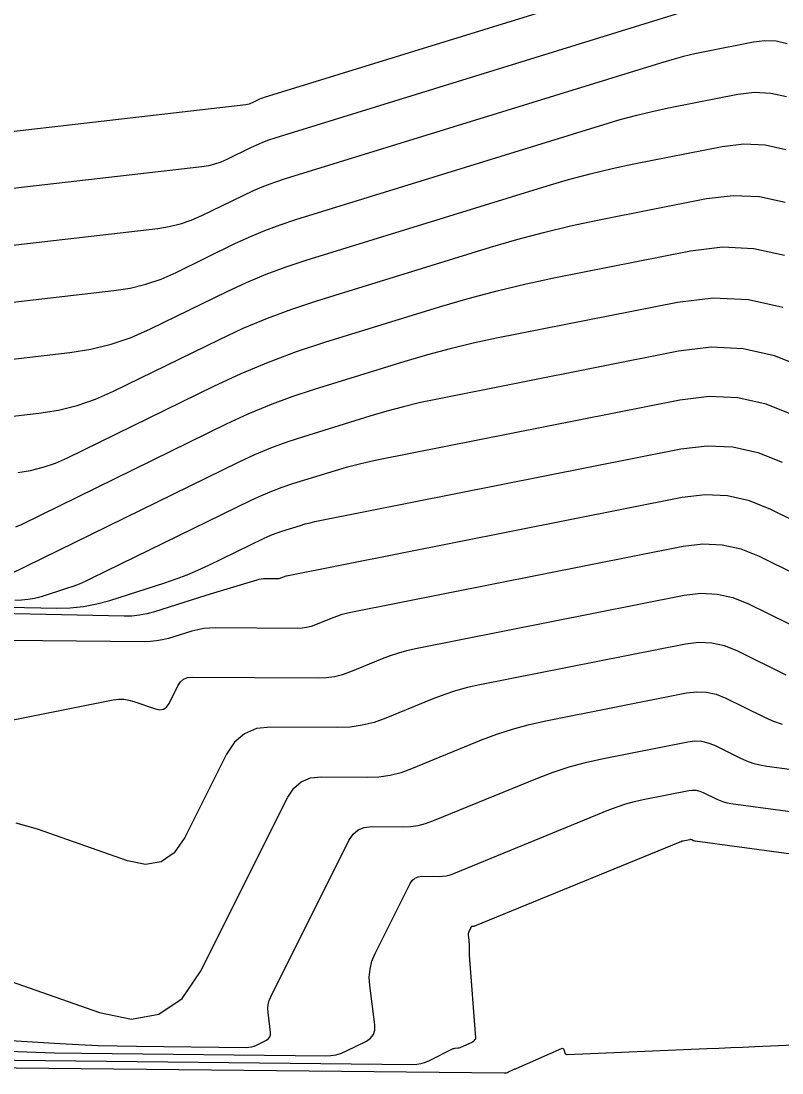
# Model space of a CAD drawing. Extents: x 1768942 to 1774819, y 723037 to 732099.
# Drawn here: x 1770542.71 to 1770564.04, y 731446.4 to 731475.88 of the extents above; entities that cross this region are included whole.
import ezdxf

# ---------------------------------------------------------------- set-up
doc = ezdxf.new("R2010")
doc.units = 0
doc.layers.add('R_Contours', color=7, linetype='Continuous')

msp = doc.modelspace()

# ---------------------------------------------------------------- linework, layer by layer
at = {"layer": 'R_Contours'}
for points in [[(1770563.81, 731478.147), (1770549.526, 731473.738), (1770549.482, 731473.724), (1770549.439, 731473.707), (1770549.396, 731473.689), (1770549.354, 731473.67), (1770549.187, 731473.588), (1770549.145, 731473.57), (1770549.102, 731473.555), (1770549.057, 731473.544), (1770549.012, 731473.537), (1770537.652, 731472.23), (1770537.568, 731472.224), (1770537.485, 731472.224), (1770537.402, 731472.229), (1770537.319, 731472.242), (1770536.989, 731472.302), (1770536.907, 731472.319), (1770536.825, 731472.337), (1770536.743, 731472.358), (1770536.663, 731472.381), (1770526.844, 731475.32), (1770525.605, 731475.776), (1770525.213, 731476.148)], [(1770562.221, 731476.426), (1770549.821, 731472.598), (1770549.646, 731472.541), (1770549.474, 731472.476), (1770549.305, 731472.405), (1770549.138, 731472.328), (1770548.476, 731472.004), (1770548.308, 731471.93), (1770548.136, 731471.872), (1770547.96, 731471.828), (1770547.779, 731471.8), (1770538.397, 731470.721)], [(1770564.185, 731475.247), (1770563.875, 731475.315), (1770563.559, 731475.33), (1770563.235, 731475.292), (1770561.925, 731475.032), (1770561.598, 731474.962), (1770561.274, 731474.885), (1770560.952, 731474.799), (1770560.631, 731474.705), (1770550.115, 731471.459), (1770549.81, 731471.358), (1770549.509, 731471.246), (1770549.213, 731471.121), (1770548.922, 731470.986), (1770547.765, 731470.419), (1770547.472, 731470.291), (1770547.171, 731470.189), (1770546.863, 731470.113), (1770546.547, 731470.063), (1770539.143, 731469.211)], [(1770539.889, 731467.702), (1770545.314, 731468.326), (1770545.766, 731468.397), (1770546.206, 731468.505), (1770546.635, 731468.652), (1770547.054, 731468.835), (1770548.705, 731469.644), (1770549.122, 731469.838), (1770549.544, 731470.015), (1770549.974, 731470.175), (1770550.41, 731470.319), (1770559.042, 731472.983), (1770559.504, 731473.119), (1770559.968, 731473.243), (1770560.436, 731473.355), (1770560.906, 731473.455), (1770562.795, 731473.83), (1770563.262, 731473.885), (1770563.719, 731473.864), (1770564.166, 731473.765)], [(1770540.635, 731466.192), (1770544.082, 731466.589), (1770544.668, 731466.681), (1770545.241, 731466.822), (1770545.799, 731467.012), (1770546.343, 731467.251), (1770548.489, 731468.302), (1770549.03, 731468.554), (1770549.58, 731468.784), (1770550.138, 731468.993), (1770550.704, 731469.18), (1770557.453, 731471.262), (1770558.056, 731471.44), (1770558.662, 731471.602), (1770559.273, 731471.748), (1770559.888, 731471.878), (1770562.355, 731472.368), (1770562.966, 731472.44), (1770563.562, 731472.412), (1770564.146, 731472.284)], [(1770541.021, 731464.641), (1770543.214, 731464.893), (1770543.756, 731464.979), (1770544.284, 731465.109), (1770544.8, 731465.285), (1770545.302, 731465.505), (1770548.273, 731466.96), (1770548.939, 731467.27), (1770549.615, 731467.553), (1770550.302, 731467.81), (1770550.999, 731468.04), (1770555.863, 731469.541), (1770556.608, 731469.761), (1770557.357, 731469.96), (1770558.111, 731470.141), (1770558.87, 731470.302), (1770561.916, 731470.906), (1770562.669, 731470.995), (1770563.406, 731470.961), (1770564.126, 731470.802)], [(1770542.617, 731463.229), (1770542.98, 731463.287), (1770543.334, 731463.374), (1770543.68, 731463.492), (1770544.016, 731463.639), (1770548.118, 731465.647), (1770548.877, 731466.001), (1770549.649, 731466.325), (1770550.433, 731466.618), (1770551.229, 731466.88), (1770554.436, 731467.87), (1770555.24, 731468.107), (1770556.05, 731468.323), (1770556.865, 731468.518), (1770557.685, 731468.692), (1770561.476, 731469.444), (1770562.373, 731469.55), (1770563.249, 731469.509), (1770564.107, 731469.321)], [(1770564.056, 731467.858), (1770563.094, 731468.069), (1770562.111, 731468.115), (1770561.107, 731467.996), (1770556.034, 731466.99), (1770555.385, 731466.852), (1770554.74, 731466.698), (1770554.099, 731466.527), (1770553.463, 731466.339), (1770550.925, 731465.556), (1770550.296, 731465.348), (1770549.675, 731465.116), (1770549.065, 731464.861), (1770548.464, 731464.581), (1770542.731, 731461.774), (1770542.56, 731461.699)], [(1770564.678, 731466.16), (1770563.823, 731466.502), (1770562.948, 731466.695), (1770562.053, 731466.737), (1770561.139, 731466.628), (1770554.383, 731465.287), (1770553.905, 731465.186), (1770553.43, 731465.072), (1770552.959, 731464.947), (1770552.49, 731464.809), (1770550.622, 731464.232), (1770550.158, 731464.079), (1770549.702, 731463.908), (1770549.252, 731463.72), (1770548.81, 731463.514), (1770541.445, 731459.908)], [(1770564.361, 731464.838), (1770563.59, 731465.147), (1770562.802, 731465.32), (1770561.995, 731465.358), (1770561.171, 731465.26), (1770552.732, 731463.585), (1770552.425, 731463.52), (1770552.121, 731463.447), (1770551.818, 731463.366), (1770551.517, 731463.278), (1770550.318, 731462.908), (1770550.021, 731462.81), (1770549.728, 731462.7), (1770549.439, 731462.579), (1770549.155, 731462.447), (1770544.677, 731460.254), (1770544.508, 731460.175), (1770544.336, 731460.102), (1770544.161, 731460.036), (1770543.984, 731459.976), (1770543.271, 731459.748), (1770543.091, 731459.699), (1770542.91, 731459.665), (1770542.726, 731459.646), (1770542.54, 731459.642)], [(1770535.141, 731459.608), (1770543.713, 731459.429), (1770544.091, 731459.437), (1770544.465, 731459.475), (1770544.834, 731459.545), (1770545.199, 731459.645), (1770546.745, 731460.138), (1770547.058, 731460.244), (1770547.366, 731460.361), (1770547.67, 731460.49), (1770547.969, 731460.63), (1770549.501, 731461.38), (1770549.627, 731461.438), (1770549.754, 731461.492), (1770549.884, 731461.54), (1770550.015, 731461.584), (1770550.544, 731461.747), (1770550.677, 731461.786), (1770550.811, 731461.822), (1770550.945, 731461.854), (1770551.081, 731461.883), (1770561.203, 731463.892), (1770561.937, 731463.979), (1770562.655, 731463.945), (1770563.358, 731463.791), (1770564.044, 731463.516)], [(1770566.283, 731460.93), (1770563.727, 731462.194), (1770563.125, 731462.435), (1770562.509, 731462.57), (1770561.879, 731462.6), (1770561.235, 731462.524), (1770550.152, 731460.324), (1770550.13, 731460.319), (1770550.108, 731460.313), (1770550.086, 731460.306), (1770550.065, 731460.298), (1770549.981, 731460.263), (1770549.959, 731460.255), (1770549.937, 731460.25), (1770549.915, 731460.247), (1770549.893, 731460.246), (1770549.563, 731460.248), (1770549.501, 731460.247), (1770549.44, 731460.24), (1770549.379, 731460.229), (1770549.319, 731460.213), (1770548.101, 731459.845), (1770547.894, 731459.782), (1770547.687, 731459.718), (1770547.48, 731459.654), (1770547.273, 731459.588), (1770546.447, 731459.325), (1770546.239, 731459.267), (1770546.029, 731459.228), (1770545.816, 731459.206), (1770545.6, 731459.202), (1770540.331, 731459.312)], [(1770565.457, 731459.86), (1770563.41, 731460.872), (1770562.892, 731461.079), (1770562.363, 731461.196), (1770561.821, 731461.221), (1770561.267, 731461.155), (1770551.957, 731459.307), (1770551.828, 731459.279), (1770551.701, 731459.244), (1770551.576, 731459.203), (1770551.453, 731459.156), (1770550.965, 731458.956), (1770550.841, 731458.912), (1770550.715, 731458.881), (1770550.587, 731458.863), (1770550.456, 731458.858), (1770548.171, 731458.874), (1770548.001, 731458.869), (1770547.832, 731458.852), (1770547.665, 731458.821), (1770547.5, 731458.778), (1770546.843, 731458.579), (1770546.678, 731458.536), (1770546.511, 731458.506), (1770546.343, 731458.488), (1770546.172, 731458.483), (1770542.356, 731458.519)], [(1770534.316, 731454.662), (1770545.291, 731456.853), (1770545.44, 731456.873), (1770545.587, 731456.873), (1770545.732, 731456.852), (1770545.876, 731456.812), (1770546.476, 731456.602), (1770546.598, 731456.578), (1770546.702, 731456.596), (1770546.79, 731456.655), (1770546.86, 731456.758), (1770547.106, 731457.251), (1770547.178, 731457.358), (1770547.268, 731457.435), (1770547.377, 731457.481), (1770547.505, 731457.495), (1770551.02, 731457.469), (1770551.259, 731457.479), (1770551.493, 731457.512), (1770551.723, 731457.569), (1770551.949, 731457.648), (1770552.842, 731458.014), (1770553.066, 731458.1), (1770553.295, 731458.175), (1770553.526, 731458.238), (1770553.761, 731458.291), (1770561.299, 731459.787), (1770561.763, 731459.842), (1770562.216, 731459.821), (1770562.66, 731459.723), (1770563.093, 731459.55), (1770564.807, 731458.703)], [(1770564.156, 731457.545), (1770562.776, 731458.228), (1770562.427, 731458.368), (1770562.07, 731458.446), (1770561.705, 731458.463), (1770561.331, 731458.419), (1770555.566, 731457.275), (1770555.224, 731457.198), (1770554.888, 731457.106), (1770554.556, 731456.997), (1770554.23, 731456.872), (1770552.933, 731456.341), (1770552.605, 731456.225), (1770552.271, 731456.143), (1770551.931, 731456.095), (1770551.583, 731456.081), (1770549.71, 731456.094), (1770549.311, 731456.049), (1770548.971, 731455.907), (1770548.69, 731455.669), (1770548.468, 731455.333), (1770547.3, 731452.999), (1770547.006, 731452.57), (1770546.639, 731452.319), (1770546.201, 731452.244), (1770545.691, 731452.347), (1770543.174, 731453.228), (1770542.57, 731453.396)], [(1770539.201, 731450.088), (1770544.907, 731448.091), (1770545.805, 731447.91), (1770546.576, 731448.042), (1770547.222, 731448.485), (1770547.74, 731449.24), (1770550.185, 731454.125), (1770550.352, 731454.378), (1770550.564, 731454.558), (1770550.821, 731454.666), (1770551.122, 731454.7), (1770552.418, 731454.69), (1770552.739, 731454.703), (1770553.054, 731454.748), (1770553.363, 731454.824), (1770553.666, 731454.931), (1770555.618, 731455.731), (1770556.046, 731455.894), (1770556.481, 731456.037), (1770556.923, 731456.158), (1770557.37, 731456.258), (1770561.363, 731457.051), (1770561.646, 731457.084), (1770561.924, 731457.071), (1770562.194, 731457.012), (1770562.459, 731456.906), (1770563.506, 731456.388), (1770563.771, 731456.27), (1770564.044, 731456.175)], [(1770537.362, 731447.614), (1770543.794, 731447.223), (1770544.331, 731447.193), (1770544.869, 731447.171), (1770545.406, 731447.155), (1770545.944, 731447.146), (1770549.017, 731447.113), (1770549.094, 731447.117), (1770549.168, 731447.129), (1770549.24, 731447.15), (1770549.31, 731447.181), (1770549.586, 731447.32), (1770549.646, 731447.36), (1770549.685, 731447.41), (1770549.705, 731447.471), (1770549.705, 731447.543), (1770549.634, 731448.091), (1770549.627, 731448.206), (1770549.637, 731448.319), (1770549.665, 731448.428), (1770549.709, 731448.535), (1770551.901, 731452.917), (1770552.014, 731453.088), (1770552.157, 731453.209), (1770552.331, 731453.282), (1770552.535, 731453.305), (1770553.41, 731453.298), (1770553.627, 731453.307), (1770553.84, 731453.337), (1770554.049, 731453.389), (1770554.253, 731453.461), (1770557.18, 731454.66), (1770557.623, 731454.829), (1770558.072, 731454.977), (1770558.528, 731455.102), (1770558.991, 731455.205), (1770561.395, 731455.683), (1770561.588, 731455.705), (1770561.777, 731455.697), (1770561.962, 731455.656), (1770562.142, 731455.584), (1770562.856, 731455.231), (1770563.037, 731455.15), (1770563.222, 731455.085), (1770563.412, 731455.036), (1770563.607, 731455.002), (1770568.12, 731454.399)], [(1770542.105, 731447.018), (1770542.875, 731446.986), (1770543.646, 731446.963), (1770544.417, 731446.95), (1770551.24, 731446.877), (1770551.394, 731446.884), (1770551.544, 731446.909), (1770551.689, 731446.952), (1770551.831, 731447.014), (1770552.388, 731447.294), (1770552.507, 731447.375), (1770552.586, 731447.476), (1770552.626, 731447.599), (1770552.626, 731447.743), (1770552.483, 731448.848), (1770552.47, 731449.081), (1770552.491, 731449.308), (1770552.546, 731449.529), (1770552.635, 731449.745), (1770553.617, 731451.708), (1770553.676, 731451.797), (1770553.751, 731451.86), (1770553.841, 731451.898), (1770553.947, 731451.91), (1770554.402, 731451.907), (1770554.515, 731451.911), (1770554.626, 731451.927), (1770554.734, 731451.954), (1770554.841, 731451.991), (1770559.181, 731453.77), (1770559.417, 731453.86), (1770559.656, 731453.938), (1770559.899, 731454.005), (1770560.146, 731454.06), (1770561.427, 731454.314), (1770561.53, 731454.327), (1770561.631, 731454.322), (1770561.729, 731454.3), (1770561.825, 731454.262), (1770562.206, 731454.074), (1770562.302, 731454.031), (1770562.401, 731453.996), (1770562.502, 731453.97), (1770562.606, 731453.952), (1770567.611, 731453.282)], [(1770541.668, 731446.767), (1770553.683, 731446.638), (1770553.806, 731446.644), (1770553.926, 731446.664), (1770554.042, 731446.699), (1770554.155, 731446.748), (1770554.786, 731447.065), (1770554.805, 731447.074), (1770554.825, 731447.081), (1770554.846, 731447.086), (1770554.866, 731447.089), (1770554.951, 731447.099), (1770554.972, 731447.102), (1770554.993, 731447.107), (1770555.013, 731447.113), (1770555.032, 731447.121), (1770555.351, 731447.262), (1770555.364, 731447.269), (1770555.376, 731447.276), (1770555.387, 731447.284), (1770555.398, 731447.293), (1770555.44, 731447.332), (1770555.449, 731447.342), (1770555.455, 731447.354), (1770555.458, 731447.366), (1770555.459, 731447.38), (1770555.279, 731449.698), (1770555.276, 731449.733), (1770555.275, 731449.769), (1770555.274, 731449.805), (1770555.274, 731449.841), (1770555.274, 731449.99), (1770555.274, 731450.023), (1770555.272, 731450.055), (1770555.27, 731450.088), (1770555.266, 731450.12), (1770555.248, 731450.259), (1770555.247, 731450.286), (1770555.249, 731450.313), (1770555.256, 731450.339), (1770555.266, 731450.365), (1770555.334, 731450.5), (1770555.338, 731450.507), (1770555.344, 731450.512), (1770555.351, 731450.514), (1770555.359, 731450.515), (1770555.394, 731450.515), (1770555.403, 731450.515), (1770555.412, 731450.517), (1770555.42, 731450.519), (1770555.428, 731450.522), (1770561.182, 731452.879), (1770561.211, 731452.89), (1770561.24, 731452.9), (1770561.27, 731452.908), (1770561.301, 731452.915), (1770561.459, 731452.946), (1770561.472, 731452.948), (1770561.484, 731452.947), (1770561.497, 731452.944), (1770561.508, 731452.94), (1770561.555, 731452.916), (1770561.567, 731452.911), (1770561.58, 731452.907), (1770561.592, 731452.904), (1770561.605, 731452.901), (1770565.328, 731452.404)], [(1770538.919, 731446.584), (1770556.249, 731446.398), (1770556.28, 731446.4), (1770556.311, 731446.405), (1770556.34, 731446.414), (1770556.369, 731446.426), (1770556.528, 731446.506), (1770556.533, 731446.508), (1770556.538, 731446.51), (1770556.543, 731446.511), (1770556.548, 731446.512), (1770556.57, 731446.515), (1770556.575, 731446.515), (1770556.58, 731446.517), (1770556.585, 731446.518), (1770556.59, 731446.52), (1770557.856, 731447.083), (1770557.877, 731447.089), (1770557.895, 731447.087), (1770557.909, 731447.076), (1770557.919, 731447.056), (1770557.951, 731446.96), (1770557.962, 731446.939), (1770557.976, 731446.924), (1770557.995, 731446.916), (1770558.019, 731446.914), (1770561.928, 731447.081), (1770562.266, 731447.095), (1770562.604, 731447.11), (1770562.941, 731447.124), (1770563.279, 731447.139), (1770565.252, 731447.222)]]:
    msp.add_lwpolyline(points, dxfattribs=at)

doc.saveas('drawing.dxf')
